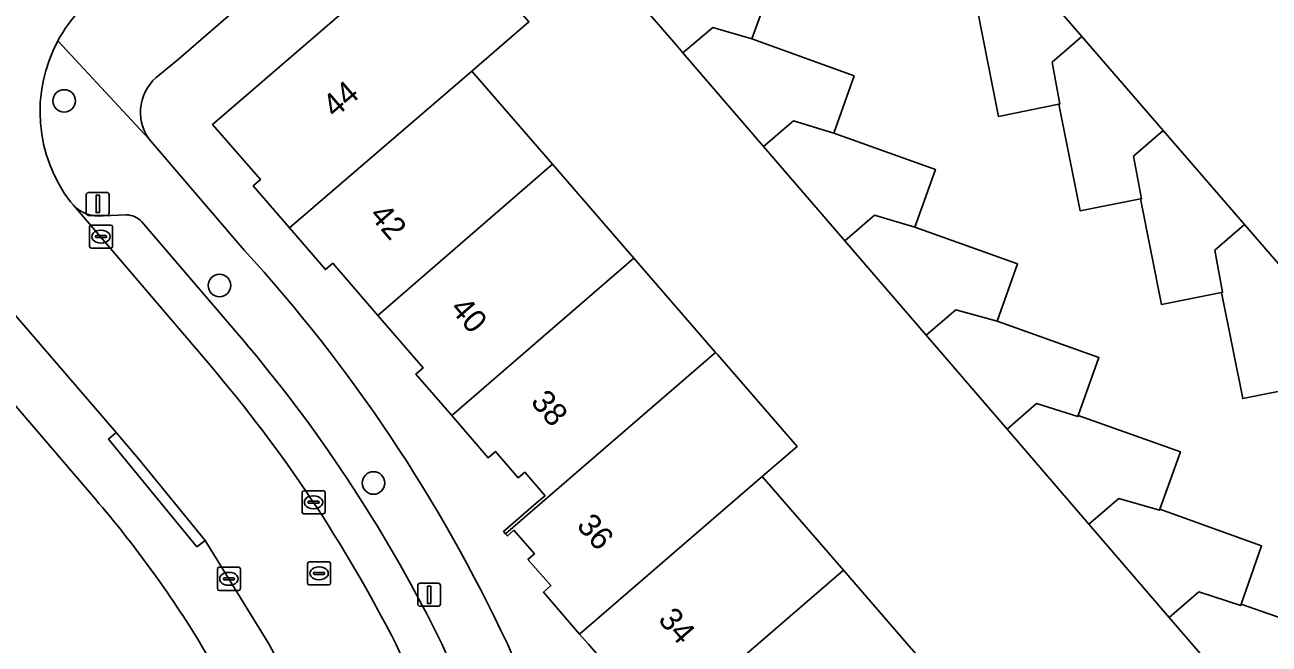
# Model space of a CAD drawing. Extents: x 157320 to 158835, y 386650 to 388491.
# Drawn here: x 157711.5 to 157765.5, y 388000 to 388026.9 of the extents above; entities that cross this region are included whole.
import ezdxf

# ---------------------------------------------------------------- set-up
doc = ezdxf.new("R2010")
doc.units = 0
for name, color, linetype in [('IMGEO_Boom', 7, 'Continuous'), ('IMGEO_Erf', 7, 'Continuous'), ('IMGEO_Kolk', 7, 'Continuous'), ('IMGEO_Lichtmast', 7, 'Continuous'), ('IMGEO_Pand', 7, 'Continuous'), ('IMGEO_Pand_nummerreeks', 7, 'Continuous'), ('IMGEO_Parkeervlak_open', 7, 'Continuous'), ('IMGEO_Rijbaan_lokaal_open', 7, 'Continuous'), ('IMGEO_Rioolput', 7, 'Continuous'), ('IMGEO_Voetpad_open', 7, 'Continuous')]:
    doc.layers.add(name, color=color, linetype=linetype)

msp = doc.modelspace()

# ---------------------------------------------------------------- linework, layer by layer
at = {"layer": 'IMGEO_Boom'}
for centre in [(157713.237, 388023.57), (157719.978, 388015.556), (157726.661, 388006.987)]:
    msp.add_circle(centre, 0.489, dxfattribs=at)
at = {"layer": 'IMGEO_Erf'}
for points in [[(157714.59, 388006.287), (157708.109, 388013.845), (157699.026, 388024.437), (157686.607, 388038.807), (157685.352, 388044.075), (157661.563, 388052.826), (157637.412, 388061.76), (157633.916, 388063.061), (157634.134, 388060.031), (157635.546, 388040.186), (157638.85, 388040.442), (157641.341, 388006.735), (157641.491, 388004.33), (157641.855, 388001.947), (157642.318, 388000), (157643.055, 387997.732)], [(157767.258, 388027.837), (157763.728, 388031.923), (157761.996, 388030.425), (157758.466, 388034.511), (157760.198, 388036.009), (157756.668, 388040.095), (157753.138, 388044.181), (157750.989, 388042.329), (157747.646, 388046.204), (157745.753, 388044.571), (157743.526, 388047.153), (157740.366, 388044.517), (157742.37, 388042.2), (157745.996, 388038.008), (157746.751, 388038.661), (157750.022, 388034.88), (157750.331, 388034.523), (157753.859, 388030.444), (157757.387, 388026.366), (157760.914, 388022.287), (157764.442, 388018.208), (157767.97, 388014.13)], [(157764.669, 387997.094), (157762.167, 388000), (157761.174, 388001.154), (157757.691, 388005.199), (157754.143, 388009.32), (157750.633, 388013.396), (157747.105, 388017.495), (157743.582, 388021.586), (157740.08, 388025.654), (157739.783, 388025.999), (157736.52, 388029.788), (157737.276, 388030.44), (157733.66, 388034.64), (157731.629, 388036.999), (157720.141, 388027.062), (157718.193, 388025.377), (157717.389, 388024.713)], [(157729.737, 388031.239), (157733.398, 388027.002), (157730.919, 388024.86), (157734.422, 388020.82), (157737.952, 388016.75), (157741.503, 388012.654), (157741.587, 388012.557), (157745.038, 388008.577), (157743.514, 388007.267), (157747.043, 388003.197), (157749.816, 388000), (157750.593, 387999.105)], [(157737.176, 387998.61), (157735.972, 388000), (157735.6, 388000.429), (157734.027, 388002.246), (157734.356, 388002.53), (157733.356, 388003.662), (157733.636, 388003.905), (157732.745, 388004.933), (157732.465, 388004.69), (157732.389, 388004.777), (157732.3, 388004.88), (157733.819, 388006.191), (157734.1, 388006.433), (157733.218, 388007.454), (157732.938, 388007.212), (157731.95, 388008.354), (157731.633, 388008.08), (157730.052, 388009.91), (157728.495, 388011.712), (157728.811, 388011.985), (157726.845, 388014.261), (157724.888, 388016.525), (157724.571, 388016.251), (157723.011, 388018.056), (157721.432, 388019.883), (157721.749, 388020.157), (157719.68, 388022.55), (157727.25, 388029.09)], [(157716.921, 388021.915), (157721.053, 388017.093)], [(157732.465, 388000), (157734.153, 387996.044)]]:
    msp.add_lwpolyline(points, dxfattribs=at)
for centre, radius, start, end in [((157718.552, 388023.08), 2.005, 125.4686, 215.5404), ((157670.818, 387971.198), 68.043, 25.04236, 42.41509), ((157678.169, 387975.028), 47.996, 31.3522, 40.6386), ((157678.794, 387975.729), 47.098, 18.9489, 31.0192)]:
    msp.add_arc(centre, radius, start, end, dxfattribs=at)
at = {"layer": 'IMGEO_Kolk'}
for p, q in [((157714.336, 388017.256), (157714.336, 388018.108)), ((157714.411, 388018.182), (157715.263, 388018.182)), ((157714.824, 388017.962), (157714.849, 388017.962)), ((157715.337, 388018.108), (157715.337, 388017.256)), ((157714.595, 388017.676), (157714.595, 388017.688)), ((157715.033, 388017.639), (157714.635, 388017.639)), ((157714.638, 388017.725), (157715.036, 388017.725)), ((157714.847, 388017.402), (157714.822, 388017.402)), ((157715.079, 388017.688), (157715.079, 388017.676)), ((157715.263, 388017.182), (157714.411, 388017.182)), ((157723.633, 388006.65), (157724.485, 388006.65)), ((157723.558, 388005.724), (157723.558, 388006.576)), ((157723.817, 388006.144), (157723.817, 388006.156)), ((157724.255, 388006.107), (157723.857, 388006.107)), ((157723.86, 388006.193), (157724.258, 388006.193)), ((157724.046, 388006.43), (157724.071, 388006.43)), ((157724.301, 388006.156), (157724.301, 388006.144)), ((157724.559, 388006.576), (157724.559, 388005.724)), ((157724.485, 388005.65), (157723.633, 388005.65)), ((157724.069, 388005.87), (157724.044, 388005.87)), ((157719.885, 388002.4), (157719.885, 388003.252)), ((157719.96, 388003.326), (157720.812, 388003.326)), ((157720.144, 388002.82), (157720.144, 388002.832)), ((157720.187, 388002.869), (157720.585, 388002.869)), ((157720.373, 388003.106), (157720.398, 388003.106)), ((157720.628, 388002.832), (157720.628, 388002.82)), ((157720.886, 388003.252), (157720.886, 388002.4)), ((157720.812, 388002.326), (157719.96, 388002.326)), ((157720.582, 388002.783), (157720.184, 388002.783)), ((157720.396, 388002.546), (157720.371, 388002.546))]:
    msp.add_line(p, q, dxfattribs=at)
for points in [[(157714.336, 388017.256), (157714.336, 388018.108)], [(157714.411, 388018.182), (157715.263, 388018.182)], [(157715.337, 388018.108), (157715.337, 388017.256)], [(157715.263, 388017.182), (157714.411, 388017.182)], [(157723.633, 388006.65), (157724.485, 388006.65)], [(157723.558, 388005.724), (157723.558, 388006.576)], [(157724.559, 388006.576), (157724.559, 388005.724)], [(157724.485, 388005.65), (157723.633, 388005.65)], [(157719.885, 388002.4), (157719.885, 388003.252)], [(157719.96, 388003.326), (157720.812, 388003.326)], [(157720.886, 388003.252), (157720.886, 388002.4)], [(157720.812, 388002.326), (157719.96, 388002.326)]]:
    msp.add_lwpolyline(points, dxfattribs=at)
for centre, radius, start, end in [((157714.413, 388018.106), 0.0765, 91.552, 178.448), ((157714.413, 388018.106), 0.0765, 91.552, 178.448), ((157715.261, 388018.106), 0.0765, 1.552, 88.448), ((157715.261, 388018.106), 0.0765, 1.552, 88.448), ((157714.635, 388017.685), 0.0403, 85.8775, 175.7526), ((157714.632, 388017.675), 0.0366, 178.938, 274.7102), ((157715.036, 388017.682), 0.043, 264.8664, 352.4533), ((157715.04, 388017.687), 0.0386, 1.7309, 96.639), ((157714.413, 388017.258), 0.0765, 181.552, 268.448), ((157714.413, 388017.258), 0.0765, 181.552, 268.448), ((157715.261, 388017.258), 0.0765, 271.552, 358.448), ((157715.261, 388017.258), 0.0765, 271.552, 358.448), ((157723.635, 388006.574), 0.0765, 91.552, 178.448), ((157723.635, 388006.574), 0.0765, 91.552, 178.448), ((157724.483, 388006.574), 0.0765, 1.552, 88.448), ((157724.483, 388006.574), 0.0765, 1.552, 88.448), ((157723.857, 388006.153), 0.0403, 85.8775, 175.7526), ((157723.854, 388006.143), 0.0366, 178.938, 274.7102), ((157724.258, 388006.15), 0.043, 264.8664, 352.4533), ((157724.262, 388006.155), 0.0386, 1.7309, 96.639), ((157723.635, 388005.726), 0.0765, 181.552, 268.448), ((157723.635, 388005.726), 0.0765, 181.552, 268.448), ((157724.483, 388005.726), 0.0765, 271.552, 358.448), ((157724.483, 388005.726), 0.0765, 271.552, 358.448), ((157719.962, 388003.25), 0.0765, 91.552, 178.448), ((157719.962, 388003.25), 0.0765, 91.552, 178.448), ((157720.184, 388002.829), 0.0403, 85.8775, 175.7526), ((157720.589, 388002.831), 0.0386, 1.7309, 96.639), ((157720.81, 388003.25), 0.0765, 1.552, 88.448), ((157720.81, 388003.25), 0.0765, 1.552, 88.448), ((157719.962, 388002.402), 0.0765, 181.552, 268.448), ((157719.962, 388002.402), 0.0765, 181.552, 268.448), ((157720.181, 388002.819), 0.0366, 178.938, 274.7102), ((157720.585, 388002.826), 0.043, 264.8664, 352.4533), ((157720.81, 388002.402), 0.0765, 271.552, 358.448), ((157720.81, 388002.402), 0.0765, 271.552, 358.448)]:
    msp.add_arc(centre, radius, start, end, dxfattribs=at)
for centre, major_axis, ratio, start_param, end_param in [((157714.823, 388017.682), (-0.387, 0.002), 0.722429, 4.712389, 7.853982), ((157714.848, 388017.682), (-0.39, 0.002), 0.717154, 1.570796, 4.712389), ((157724.045, 388006.15), (-0.387, 0.002), 0.722429, 4.712389, 7.853982), ((157724.07, 388006.15), (-0.39, 0.002), 0.717154, 1.570796, 4.712389), ((157720.372, 388002.826), (-0.387, 0.002), 0.722429, 4.712389, 7.853982), ((157720.397, 388002.826), (-0.39, 0.002), 0.717154, 1.570796, 4.712389)]:
    msp.add_ellipse(centre, major_axis=major_axis, ratio=ratio, start_param=start_param, end_param=end_param, dxfattribs=at)
at = {"layer": 'IMGEO_Lichtmast'}
for p, q in [((157714.299, 388019.599), (157715.089, 388019.599)), ((157715.089, 388019.599), (157714.299, 388019.599)), ((157714.199, 388018.699), (157714.199, 388019.499)), ((157714.199, 388019.499), (157714.199, 388018.699)), ((157715.189, 388019.499), (157715.189, 388018.699)), ((157715.189, 388018.699), (157715.189, 388019.499)), ((157715.089, 388018.599), (157714.299, 388018.599)), ((157714.299, 388018.599), (157715.089, 388018.599)), ((157728.575, 388001.734), (157728.575, 388002.534)), ((157728.575, 388002.534), (157728.575, 388001.734)), ((157728.675, 388002.634), (157729.465, 388002.634)), ((157729.465, 388002.634), (157728.675, 388002.634)), ((157729.565, 388002.534), (157729.565, 388001.734)), ((157729.565, 388001.734), (157729.565, 388002.534)), ((157729.465, 388001.634), (157728.675, 388001.634)), ((157728.675, 388001.634), (157729.465, 388001.634))]:
    msp.add_line(p, q, dxfattribs=at)
for points in [[(157714.619, 388019.474), (157714.769, 388019.474), (157714.769, 388018.724), (157714.619, 388018.724), (157714.619, 388019.474)], [(157728.995, 388002.509), (157729.145, 388002.509), (157729.145, 388001.759), (157728.995, 388001.759), (157728.995, 388002.509)]]:
    msp.add_lwpolyline(points, dxfattribs=at)
for centre, start, end in [((157714.299, 388019.499), 90, 180), ((157714.299, 388019.499), 90, 180), ((157715.089, 388019.499), 0, 90), ((157715.089, 388019.499), 360, 90), ((157714.299, 388018.699), 180, 270), ((157714.299, 388018.699), 180, 270), ((157715.089, 388018.699), 270, 0), ((157715.089, 388018.699), 270, 0), ((157728.675, 388002.534), 90, 180), ((157728.675, 388002.534), 90, 180), ((157729.465, 388002.534), 0, 90), ((157729.465, 388002.534), 360, 90), ((157728.675, 388001.734), 180, 270), ((157728.675, 388001.734), 180, 270), ((157729.465, 388001.734), 270, 0), ((157729.465, 388001.734), 270, 0)]:
    msp.add_arc(centre, 0.1, start, end, dxfattribs=at)
at = {"layer": 'IMGEO_Pand'}
for points in [[(157723.011, 388018.056), (157730.919, 388024.86), (157733.398, 388027.002), (157729.737, 388031.239), (157727.25, 388029.09), (157719.68, 388022.55), (157721.749, 388020.157), (157721.432, 388019.883)], [(157743.074, 388026.265), (157743.98, 388028.77), (157737.96, 388030.97), (157737.276, 388030.44), (157736.52, 388029.788), (157739.783, 388025.999), (157740.08, 388025.654), (157741.379, 388026.764)], [(157753.859, 388030.444), (157752.582, 388029.323), (157752.906, 388027.513), (157752.86, 388027.504), (157753.78, 388022.9), (157756.395, 388023.423), (157756.442, 388023.432), (157756.109, 388025.246), (157757.387, 388026.366)], [(157743.074, 388026.265), (157741.379, 388026.764), (157740.08, 388025.654), (157743.582, 388021.586), (157744.879, 388022.7), (157746.625, 388022.167), (157747.51, 388024.66)], [(157757.387, 388026.366), (157756.109, 388025.246), (157756.442, 388023.432), (157756.395, 388023.423), (157757.32, 388018.8), (157759.935, 388019.317), (157759.978, 388019.325), (157759.635, 388021.168), (157760.914, 388022.287)], [(157723.011, 388018.056), (157724.571, 388016.251), (157724.888, 388016.525), (157726.845, 388014.261), (157734.422, 388020.82), (157730.919, 388024.86)], [(157750.145, 388018.084), (157751.04, 388020.6), (157746.625, 388022.167), (157744.879, 388022.7), (157743.582, 388021.586), (157747.105, 388017.495), (157748.39, 388018.606)], [(157760.914, 388022.287), (157759.635, 388021.168), (157759.978, 388019.325), (157759.935, 388019.317), (157760.84, 388014.74), (157763.453, 388015.26), (157763.499, 388015.269), (157763.165, 388017.087), (157764.442, 388018.208)], [(157730.052, 388009.91), (157737.952, 388016.75), (157734.422, 388020.82), (157726.845, 388014.261), (157728.811, 388011.985), (157728.495, 388011.712)], [(157750.145, 388018.084), (157748.39, 388018.606), (157747.105, 388017.495), (157750.633, 388013.396), (157751.921, 388014.505), (157753.711, 388014.004), (157754.6, 388016.5)], [(157767.97, 388014.13), (157764.442, 388018.208), (157763.165, 388017.087), (157763.499, 388015.269), (157763.453, 388015.26), (157764.37, 388010.65), (157766.99, 388011.172), (157767.039, 388011.181), (157766.692, 388013.01)], [(157741.503, 388012.654), (157737.952, 388016.75), (157730.052, 388009.91), (157731.633, 388008.08), (157731.95, 388008.354), (157732.938, 388007.212), (157733.218, 388007.454), (157734.1, 388006.433), (157733.819, 388006.191), (157732.3, 388004.88), (157732.389, 388004.777)], [(157754.143, 388009.32), (157755.429, 388010.43), (157757.218, 388009.867), (157757.236, 388009.917), (157758.13, 388012.43), (157753.711, 388014.004), (157751.921, 388014.505), (157750.633, 388013.396)], [(157745.038, 388008.577), (157741.587, 388012.557), (157741.503, 388012.654), (157732.389, 388004.777), (157732.465, 388004.69), (157732.745, 388004.933), (157733.636, 388003.905), (157733.356, 388003.662), (157734.356, 388002.53), (157734.027, 388002.246), (157735.6, 388000.429), (157743.514, 388007.267)], [(157754.143, 388009.32), (157757.691, 388005.199), (157758.988, 388006.312), (157760.758, 388005.802), (157760.774, 388005.846), (157761.67, 388008.34), (157757.236, 388009.917), (157757.218, 388009.867), (157755.429, 388010.43)], [(157739.447, 387996.629), (157743.346, 388000), (157747.043, 388003.197), (157743.514, 388007.267), (157735.6, 388000.429), (157735.972, 388000), (157737.176, 387998.61), (157737.493, 387998.884), (157738.475, 387997.751), (157738.755, 387997.994), (157739.639, 387996.973), (157739.359, 387996.73)], [(157761.174, 388001.154), (157762.459, 388002.266), (157764.284, 388001.668), (157764.303, 388001.722), (157765.19, 388004.26), (157760.774, 388005.846), (157760.758, 388005.802), (157758.988, 388006.312), (157757.691, 388005.199)], [(157739.447, 387996.629), (157739.575, 387996.481), (157739.855, 387996.724), (157740.706, 387995.741), (157740.426, 387995.498), (157740.767, 387995.105), (157737.532, 387992.315), (157739.632, 387989.837), (157739.1, 387989.38), (157738.792, 387989.112), (157738.874, 387989.017), (157750.593, 387999.105), (157749.816, 388000), (157747.043, 388003.197), (157743.346, 388000)], [(157761.174, 388001.154), (157762.167, 388000), (157764.669, 387997.094), (157765.951, 387998.136), (157767.832, 387997.572), (157767.85, 387997.62), (157768.712, 388000), (157768.77, 388000.16), (157764.303, 388001.722), (157764.284, 388001.668), (157762.459, 388002.266)]]:
    msp.add_lwpolyline(points, close=True, dxfattribs=at)
at = {"layer": 'IMGEO_Parkeervlak_open'}
for points in [[(157713.643, 388019.039), (157719.57, 388012.096)], [(157715.925, 388018.627), (157714.927, 388018.578)], [(157721.17, 388012.988), (157716.613, 388018.32)], [(157727.625, 388000), (157729.598, 387995.672), (157745.369, 387956.26), (157746.681, 387952.98)], [(157731.443, 387995.898), (157729.621, 388000)]]:
    msp.add_lwpolyline(points, dxfattribs=at)
for centre, radius, start, end in [((157714.757, 388020.123), 1.554, 224.2193, 276.281), ((157715.905, 388017.657), 0.97, 43.1101, 88.7951), ((157672.569, 387972.121), 63.499, 26.04284, 40.05946), ((157672.877, 387972.272), 61.369, 26.86057, 40.46051)]:
    msp.add_arc(centre, radius, start, end, dxfattribs=at)
at = {"layer": 'IMGEO_Rijbaan_lokaal_open'}
for points in [[(157743.98, 388028.77), (157743.074, 388026.265), (157747.51, 388024.66), (157746.625, 388022.167), (157751.04, 388020.6), (157750.145, 388018.084), (157754.6, 388016.5), (157753.711, 388014.004), (157758.13, 388012.43), (157757.236, 388009.917), (157761.67, 388008.34), (157760.774, 388005.846), (157765.19, 388004.26), (157764.303, 388001.722), (157768.77, 388000.16)], [(157766.99, 388011.172), (157764.37, 388010.65), (157763.453, 388015.26), (157760.84, 388014.74), (157759.935, 388019.317), (157757.32, 388018.8), (157756.395, 388023.423), (157753.78, 388022.9), (157752.86, 388027.504)], [(157719.57, 388012.096), (157713.643, 388019.039), (157713.517, 388019.186)], [(157710.046, 388015.506), (157715.496, 388009.181), (157716.471, 388008.014), (157719.356, 388004.483), (157722.111, 388000)], [(157729.598, 387995.672), (157727.625, 388000)]]:
    msp.add_lwpolyline(points, dxfattribs=at)
for centre, radius, start, end in [((157718.648, 388023.116), 6.456, 122.3257, 151.6429), ((157718.653, 388023.109), 6.463, 151.6142, 217.3761), ((157672.877, 387972.272), 61.369, 26.86057, 40.46051), ((157676.913, 387974.73), 51.783, 19.2974, 29.2089)]:
    msp.add_arc(centre, radius, start, end, dxfattribs=at)
at = {"layer": 'IMGEO_Rioolput'}
for p, q in [((157723.796, 388002.637), (157723.796, 388003.489)), ((157723.871, 388003.563), (157724.723, 388003.563)), ((157724.797, 388003.489), (157724.797, 388002.637)), ((157724.055, 388003.057), (157724.055, 388003.069)), ((157724.493, 388003.02), (157724.095, 388003.02)), ((157724.098, 388003.106), (157724.496, 388003.106)), ((157724.284, 388003.343), (157724.309, 388003.343)), ((157724.539, 388003.069), (157724.539, 388003.057)), ((157724.723, 388002.563), (157723.871, 388002.563)), ((157724.307, 388002.783), (157724.282, 388002.783))]:
    msp.add_line(p, q, dxfattribs=at)
for points in [[(157723.796, 388002.637), (157723.796, 388003.489)], [(157723.871, 388003.563), (157724.723, 388003.563)], [(157724.797, 388003.489), (157724.797, 388002.637)], [(157724.723, 388002.563), (157723.871, 388002.563)]]:
    msp.add_lwpolyline(points, dxfattribs=at)
for centre, radius, start, end in [((157723.873, 388003.487), 0.0765, 91.552, 178.448), ((157723.873, 388003.487), 0.0765, 91.552, 178.448), ((157724.721, 388003.487), 0.0765, 1.552, 88.448), ((157724.721, 388003.487), 0.0765, 1.552, 88.448), ((157724.095, 388003.066), 0.0403, 85.8775, 175.7526), ((157724.092, 388003.056), 0.0366, 178.938, 274.7102), ((157724.496, 388003.063), 0.043, 264.8664, 352.4533), ((157724.5, 388003.068), 0.0386, 1.7309, 96.639), ((157723.873, 388002.639), 0.0765, 181.552, 268.448), ((157723.873, 388002.639), 0.0765, 181.552, 268.448), ((157724.721, 388002.639), 0.0765, 271.552, 358.448), ((157724.721, 388002.639), 0.0765, 271.552, 358.448)]:
    msp.add_arc(centre, radius, start, end, dxfattribs=at)
for centre, major_axis, ratio, start_param, end_param in [((157724.283, 388003.063), (-0.387, 0.002), 0.722429, 4.712389, 7.853982), ((157724.308, 388003.063), (-0.39, 0.002), 0.717154, 1.570796, 4.712389)]:
    msp.add_ellipse(centre, major_axis=major_axis, ratio=ratio, start_param=start_param, end_param=end_param, dxfattribs=at)
at = {"layer": 'IMGEO_Voetpad_open'}
for points in [[(157717.389, 388024.713), (157718.193, 388025.377), (157720.141, 388027.062), (157731.629, 388036.999)], [(157712.967, 388026.182), (157716.921, 388021.915)], [(157716.921, 388021.915), (157712.967, 388026.182)], [(157721.053, 388017.093), (157716.921, 388021.915)], [(157713.517, 388019.186), (157713.643, 388019.039)], [(157714.927, 388018.578), (157715.925, 388018.627)], [(157716.613, 388018.32), (157721.17, 388012.988)], [(157722.111, 388000), (157719.356, 388004.483), (157718.997, 388004.222), (157715.164, 388008.892), (157715.496, 388009.181), (157710.046, 388015.506), (157708.109, 388013.845), (157714.59, 388006.287)], [(157729.621, 388000), (157731.443, 387995.898), (157743.333, 387966.168), (157745.758, 387967.175), (157734.153, 387996.044), (157732.465, 388000)]]:
    msp.add_lwpolyline(points, dxfattribs=at)
msp.add_lwpolyline([(157715.496, 388009.181), (157715.164, 388008.892), (157718.997, 388004.222), (157719.356, 388004.483), (157716.471, 388008.014)], close=True, dxfattribs=at)
for centre, radius, start, end in [((157718.648, 388023.116), 6.456, 122.3257, 151.6429), ((157718.653, 388023.109), 6.463, 151.6142, 217.3761), ((157718.552, 388023.08), 2.005, 125.4686, 215.5404), ((157714.757, 388020.123), 1.554, 224.2193, 276.281), ((157715.905, 388017.657), 0.97, 43.1101, 88.7951), ((157670.818, 387971.198), 68.043, 25.04236, 42.41509), ((157672.569, 387972.121), 63.499, 26.04284, 40.05946), ((157678.169, 387975.028), 47.996, 31.3522, 40.6386), ((157678.794, 387975.729), 47.098, 18.9489, 31.0192), ((157676.913, 387974.73), 51.783, 19.2974, 29.2089)]:
    msp.add_arc(centre, radius, start, end, dxfattribs=at)

# ---------------------------------------------------------------- texts
at = {"layer": 'IMGEO_Pand_nummerreeks'}
for s, rotation, p in [('44', 40.8249, (157724.984, 388022.798)), ('42', 310.834, (157726.44, 388018.583)), ('40', 310.834, (157729.941, 388014.531)), ('38', 310.834, (157733.439, 388010.485)), ('36', 310.8918, (157735.431, 388005.114)), ('34', 310.8908, (157738.965, 388001.034))]:
    msp.add_text(s, height=1, rotation=rotation, dxfattribs=at).set_placement(p)

doc.saveas('drawing.dxf')
